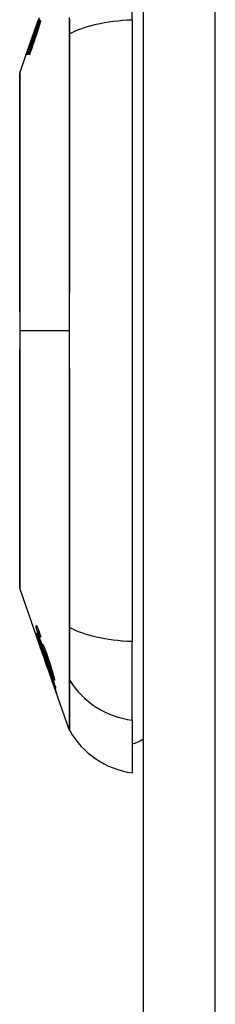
# Model space of a CAD drawing. Header units: inches. Extents: x 17 to 570, y 51 to 268.
# Tile 271 of 376: x 333.381 to 333.651, y 162.395 to 163.753. Entities that reach past the tile are written whole.
import ezdxf

# ---------------------------------------------------------------- set-up
doc = ezdxf.new("R2010")
doc.units = ezdxf.units.IN
doc.header["$MEASUREMENT"] = 0
doc.layers.add('Visible Edges(ANSI)', color=7, linetype='Continuous', lineweight=25)
doc.layers.add('Visible Tangent Edges(ANSI)', color=7, linetype='Continuous', lineweight=25)

msp = doc.modelspace()

# ---------------------------------------------------------------- linework, layer by layer
at = {"layer": 'Visible Edges(ANSI)'}
for p, q in [((333.5521, 147.4641), (333.5521, 179.1841)), ((333.5364, 163.7528), (333.5364, 163.8616)), ((333.3926, 163.7119), (333.4071, 163.7532)), ((333.4074, 163.7509), (333.4047, 163.7429)), ((333.4047, 163.7429), (333.4047, 163.7429)), ((333.4047, 163.7429), (333.4051, 163.7429)), ((333.4052, 163.743), (333.406, 163.743)), ((333.4062, 163.7509), (333.4063, 163.7509)), ((333.4066, 163.7481), (333.4083, 163.7532)), ((333.4066, 163.7509), (333.407, 163.7509)), ((333.4066, 163.743), (333.4076, 163.743)), ((333.4071, 163.7509), (333.4074, 163.7509)), ((333.4072, 163.7532), (333.4072, 163.7532)), ((333.4083, 163.7532), (333.4086, 163.7532)), ((333.5364, 163.7528), (333.5364, 162.8954)), ((333.3985, 163.7286), (333.3987, 163.7286)), ((333.4011, 163.7356), (333.4011, 163.7356)), ((333.4011, 163.7356), (333.4013, 163.7356)), ((333.4052, 163.7406), (333.4054, 163.7406)), ((333.3981, 163.7241), (333.3916, 163.7054)), ((333.3962, 163.7216), (333.3961, 163.7216)), ((333.3962, 163.7216), (333.3964, 163.7216)), ((333.3818, 163.6809), (333.3903, 163.7054)), ((333.3903, 163.7054), (333.3926, 163.7119)), ((333.3903, 163.7054), (333.3903, 163.7054)), ((333.391, 163.7054), (333.3906, 163.7054)), ((333.3916, 163.7054), (333.3912, 163.7054)), ((333.3931, 163.7054), (333.3925, 163.7054)), ((333.3951, 163.7054), (333.3943, 163.7054)), ((333.4091, 162.8891), (333.3818, 162.9673)), ((333.4049, 162.9057), (333.4052, 162.9057)), ((333.4065, 162.9095), (333.4078, 162.9095)), ((333.4075, 162.9077), (333.4084, 162.9077)), ((333.4081, 162.8923), (333.4084, 162.8923)), ((333.4091, 162.8891), (333.4127, 162.8789)), ((333.4107, 162.8887), (333.4111, 162.8887)), ((333.5364, 162.7866), (333.5364, 162.8954)), ((333.4149, 162.8748), (333.4118, 162.8836)), ((333.4118, 162.8836), (333.4123, 162.8836)), ((333.4125, 162.8793), (333.4126, 162.8793)), ((333.425, 162.8438), (333.4127, 162.8789)), ((333.4155, 162.8832), (333.4167, 162.8832)), ((333.4167, 162.8762), (333.417, 162.8762)), ((333.4194, 162.8599), (333.4166, 162.868)), ((333.4166, 162.8679), (333.4168, 162.8679)), ((333.419, 162.8612), (333.4193, 162.8612)), ((333.4267, 162.8492), (333.4276, 162.8492)), ((333.425, 162.8438), (333.4279, 162.8356)), ((333.4251, 162.8434), (333.4251, 162.8434)), ((333.4495, 162.7738), (333.4279, 162.8356)), ((333.4296, 162.8309), (333.4298, 162.8309)), ((333.5364, 162.7866), (333.5364, 162.7139))]:
    msp.add_line(p, q, dxfattribs=at)
at = {"layer": 'Visible Edges(ANSI)', "flags": 128}
for points in [[(333.3912, 163.7054), (333.3918, 163.7073), (333.3925, 163.7092), (333.3932, 163.7111), (333.3938, 163.7129), (333.3945, 163.7148), (333.3952, 163.7167), (333.3958, 163.7186), (333.3965, 163.7205), (333.3971, 163.7224), (333.3978, 163.7243), (333.3985, 163.7262), (333.3991, 163.7281), (333.3998, 163.73), (333.4005, 163.7319), (333.4011, 163.7338), (333.4018, 163.7357), (333.4025, 163.7376), (333.4031, 163.7395), (333.4038, 163.7414), (333.4045, 163.7433), (333.4051, 163.7452), (333.4058, 163.7471), (333.4064, 163.749), (333.4071, 163.7509)], [(333.3985, 163.7286), (333.3988, 163.7296), (333.3992, 163.7305), (333.3995, 163.7314), (333.3998, 163.7323), (333.4001, 163.7333), (333.4004, 163.7342), (333.4008, 163.7351), (333.4011, 163.7361), (333.4014, 163.737), (333.4017, 163.7379), (333.4021, 163.7388), (333.4024, 163.7398), (333.4027, 163.7407), (333.403, 163.7416), (333.4033, 163.7426), (333.4037, 163.7435), (333.404, 163.7444), (333.4043, 163.7453), (333.4046, 163.7463), (333.405, 163.7472), (333.4053, 163.7481), (333.4056, 163.749), (333.4059, 163.75), (333.4062, 163.7509)], [(333.407, 163.7509), (333.4066, 163.75), (333.4063, 163.7491), (333.406, 163.7482), (333.4056, 163.7473), (333.4053, 163.7463), (333.4049, 163.7454), (333.4046, 163.7445), (333.4043, 163.7436), (333.4039, 163.7427), (333.4036, 163.7418), (333.4032, 163.7408), (333.4029, 163.7399), (333.4026, 163.739), (333.4022, 163.7381), (333.4019, 163.7371), (333.4015, 163.7362), (333.4012, 163.7353), (333.4008, 163.7343), (333.4005, 163.7334), (333.4002, 163.7325), (333.3998, 163.7316), (333.3995, 163.7306), (333.3991, 163.7297), (333.3988, 163.7288)], [(333.4063, 163.7509), (333.4061, 163.7502), (333.4059, 163.7496), (333.4057, 163.749), (333.4054, 163.7483), (333.4052, 163.7477), (333.405, 163.7471), (333.4048, 163.7464), (333.4046, 163.7458), (333.4043, 163.7451), (333.4041, 163.7445), (333.4039, 163.7439), (333.4037, 163.7432), (333.4035, 163.7426), (333.4032, 163.7419), (333.403, 163.7413), (333.4028, 163.7407), (333.4026, 163.74), (333.4024, 163.7394), (333.4021, 163.7388), (333.4019, 163.7381), (333.4017, 163.7375), (333.4015, 163.7368), (333.4013, 163.7362), (333.4011, 163.7356)], [(333.4011, 163.7356), (333.4013, 163.7362), (333.4015, 163.7368), (333.4018, 163.7375), (333.402, 163.7381), (333.4022, 163.7388), (333.4025, 163.7394), (333.4027, 163.74), (333.4029, 163.7407), (333.4032, 163.7413), (333.4034, 163.742), (333.4036, 163.7426), (333.4039, 163.7432), (333.4041, 163.7439), (333.4043, 163.7445), (333.4045, 163.7452), (333.4048, 163.7458), (333.405, 163.7464), (333.4052, 163.7471), (333.4055, 163.7477), (333.4057, 163.7483), (333.4059, 163.749), (333.4062, 163.7496), (333.4064, 163.7502), (333.4066, 163.7509)], [(333.4081, 163.7556), (333.4069, 163.7522), (333.4057, 163.7487), (333.4045, 163.7453), (333.4033, 163.7419), (333.4021, 163.7385)], [(333.4021, 163.7385), (333.4023, 163.7391), (333.4025, 163.7398), (333.4027, 163.7404), (333.403, 163.741), (333.4032, 163.7416), (333.4034, 163.7422), (333.4036, 163.7428), (333.4038, 163.7434), (333.404, 163.7441), (333.4042, 163.7447), (333.4044, 163.7453), (333.4046, 163.7459), (333.4049, 163.7465), (333.4051, 163.7471), (333.4053, 163.7477), (333.4055, 163.7483), (333.4057, 163.749), (333.4059, 163.7496), (333.4061, 163.7502), (333.4063, 163.7508), (333.4065, 163.7514), (333.4067, 163.752), (333.407, 163.7526), (333.4072, 163.7532)], [(333.4051, 163.743), (333.4051, 163.7429), (333.405, 163.7429), (333.405, 163.7428), (333.405, 163.7427), (333.4049, 163.7426), (333.4048, 163.7425), (333.4048, 163.7423), (333.4047, 163.7422), (333.4046, 163.742), (333.4046, 163.7418), (333.4045, 163.7416), (333.4044, 163.7414), (333.4043, 163.7412), (333.4042, 163.741), (333.4041, 163.7407), (333.404, 163.7405), (333.4039, 163.7402), (333.4038, 163.74), (333.4037, 163.7397), (333.4036, 163.7394), (333.4035, 163.7391), (333.4034, 163.7388), (333.4033, 163.7385), (333.4032, 163.7382)], [(333.4043, 163.7446), (333.4054, 163.7478), (333.4065, 163.7509), (333.4076, 163.7541)], [(333.4074, 163.7532), (333.4073, 163.7529), (333.4072, 163.7525), (333.407, 163.7522), (333.4069, 163.7518), (333.4068, 163.7515), (333.4066, 163.7511), (333.4065, 163.7507), (333.4064, 163.7504), (333.4062, 163.75), (333.4061, 163.7497), (333.406, 163.7493), (333.4059, 163.7489), (333.4057, 163.7486), (333.4056, 163.7482), (333.4055, 163.7479), (333.4053, 163.7475), (333.4052, 163.7471), (333.4051, 163.7468), (333.4049, 163.7464), (333.4048, 163.7461), (333.4047, 163.7457), (333.4046, 163.7453), (333.4044, 163.745), (333.4043, 163.7446)], [(333.4043, 163.74), (333.4044, 163.7402), (333.4045, 163.7405), (333.4046, 163.7407), (333.4046, 163.7409), (333.4047, 163.7411), (333.4047, 163.7413), (333.4048, 163.7415), (333.4049, 163.7417), (333.4049, 163.7419), (333.4049, 163.742), (333.405, 163.7422), (333.405, 163.7423), (333.4051, 163.7424), (333.4051, 163.7426), (333.4051, 163.7427), (333.4051, 163.7427), (333.4051, 163.7428), (333.4052, 163.7429), (333.4052, 163.7429), (333.4052, 163.743), (333.4052, 163.743), (333.4052, 163.743), (333.4051, 163.743), (333.4051, 163.743)], [(333.4065, 163.743), (333.4065, 163.7429), (333.4064, 163.7429), (333.4064, 163.7428), (333.4063, 163.7427), (333.4063, 163.7426), (333.4062, 163.7425), (333.4062, 163.7423), (333.4061, 163.7422), (333.406, 163.742), (333.4059, 163.7418), (333.4058, 163.7416), (333.4058, 163.7414), (333.4057, 163.7412), (333.4056, 163.741), (333.4055, 163.7407), (333.4054, 163.7405), (333.4053, 163.7402), (333.4052, 163.74), (333.4051, 163.7397), (333.405, 163.7394), (333.4048, 163.7391), (333.4047, 163.7388), (333.4046, 163.7385), (333.4045, 163.7382)], [(333.4047, 163.7429), (333.405, 163.7436), (333.4052, 163.7442), (333.4055, 163.7449), (333.4057, 163.7455), (333.4059, 163.7461), (333.4062, 163.7467), (333.4064, 163.7472), (333.4066, 163.7478), (333.4068, 163.7483), (333.407, 163.7488), (333.4072, 163.7492), (333.4073, 163.7496), (333.4075, 163.75), (333.4077, 163.7504), (333.4078, 163.7507), (333.4079, 163.751), (333.4081, 163.7513), (333.4082, 163.7515), (333.4083, 163.7517), (333.4084, 163.7518), (333.4084, 163.752), (333.4085, 163.752), (333.4086, 163.7521), (333.4086, 163.7521)], [(333.4086, 163.7461), (333.4084, 163.7456), (333.4083, 163.7451), (333.4081, 163.7446), (333.4079, 163.7441), (333.4078, 163.7436), (333.4076, 163.7431), (333.4075, 163.7426), (333.4073, 163.7421), (333.4072, 163.7416), (333.407, 163.7411), (333.4068, 163.7406), (333.4067, 163.7401), (333.4065, 163.7396), (333.4063, 163.739), (333.4062, 163.7385), (333.406, 163.738), (333.4058, 163.7375), (333.4057, 163.737), (333.4055, 163.7365), (333.4053, 163.736), (333.4052, 163.7355), (333.405, 163.735), (333.4048, 163.7344), (333.4047, 163.7339)], [(333.4052, 163.7406), (333.4055, 163.7415), (333.4058, 163.7423), (333.4061, 163.7431), (333.4064, 163.7438), (333.4066, 163.7446), (333.4069, 163.7453), (333.4072, 163.746), (333.4074, 163.7466), (333.4077, 163.7473), (333.4079, 163.7479), (333.4081, 163.7484), (333.4084, 163.749), (333.4086, 163.7494), (333.4088, 163.7499), (333.4089, 163.7503), (333.4091, 163.7507), (333.4093, 163.751), (333.4094, 163.7513), (333.4096, 163.7516), (333.4097, 163.7518), (333.4098, 163.7519), (333.4099, 163.752), (333.41, 163.7521), (333.41, 163.7521)], [(333.407, 163.7461), (333.4069, 163.7459), (333.4068, 163.7457), (333.4068, 163.7454), (333.4067, 163.7452), (333.4066, 163.745), (333.4065, 163.7448), (333.4065, 163.7445), (333.4064, 163.7443), (333.4063, 163.7441), (333.4062, 163.7439), (333.4062, 163.7436), (333.4061, 163.7434), (333.406, 163.7432), (333.4059, 163.7429), (333.4059, 163.7427), (333.4058, 163.7425), (333.4057, 163.7422), (333.4056, 163.742), (333.4056, 163.7418), (333.4055, 163.7416), (333.4054, 163.7413), (333.4053, 163.7411), (333.4053, 163.7409), (333.4052, 163.7406)], [(333.4058, 163.74), (333.4059, 163.7402), (333.406, 163.7405), (333.4061, 163.7407), (333.4061, 163.7409), (333.4062, 163.7411), (333.4062, 163.7413), (333.4063, 163.7415), (333.4063, 163.7417), (333.4064, 163.7419), (333.4064, 163.742), (333.4065, 163.7422), (333.4065, 163.7423), (333.4065, 163.7424), (333.4065, 163.7426), (333.4066, 163.7427), (333.4066, 163.7427), (333.4066, 163.7428), (333.4066, 163.7429), (333.4066, 163.7429), (333.4066, 163.743), (333.4066, 163.743), (333.4066, 163.743), (333.4065, 163.743), (333.4065, 163.743)], [(333.4087, 163.7533), (333.4085, 163.7531), (333.4084, 163.7528), (333.4083, 163.7525), (333.4082, 163.7522), (333.408, 163.7519), (333.4079, 163.7515), (333.4078, 163.7512), (333.4076, 163.7508), (333.4074, 163.7504), (333.4073, 163.75), (333.4071, 163.7495), (333.4069, 163.7491), (333.4068, 163.7486), (333.4066, 163.7481)], [(333.4086, 163.7521), (333.4086, 163.7521), (333.4086, 163.752), (333.4086, 163.752), (333.4086, 163.7519), (333.4086, 163.7518), (333.4086, 163.7516), (333.4085, 163.7515), (333.4085, 163.7513), (333.4084, 163.7511), (333.4084, 163.7509), (333.4083, 163.7506), (333.4083, 163.7504), (333.4082, 163.7501), (333.4081, 163.7498), (333.408, 163.7495), (333.4079, 163.7492), (333.4078, 163.7488), (333.4077, 163.7485), (333.4076, 163.7481), (333.4075, 163.7477), (333.4074, 163.7473), (333.4072, 163.7469), (333.4071, 163.7465), (333.407, 163.7461)], [(333.41, 163.7521), (333.41, 163.7521), (333.41, 163.752), (333.4101, 163.752), (333.4101, 163.7519), (333.41, 163.7518), (333.41, 163.7517), (333.41, 163.7515), (333.41, 163.7513), (333.4099, 163.7511), (333.4099, 163.7509), (333.4098, 163.7507), (333.4098, 163.7504), (333.4097, 163.7501), (333.4096, 163.7498), (333.4095, 163.7495), (333.4094, 163.7492), (333.4093, 163.7488), (333.4092, 163.7485), (333.4091, 163.7481), (333.409, 163.7477), (333.4089, 163.7473), (333.4088, 163.7469), (333.4087, 163.7465), (333.4086, 163.7461)], [(333.3903, 163.7054), (333.3907, 163.7063), (333.391, 163.7073), (333.3913, 163.7083), (333.3917, 163.7093), (333.392, 163.7102), (333.3924, 163.7112), (333.3927, 163.7122), (333.393, 163.7132), (333.3934, 163.7141), (333.3937, 163.7151), (333.3941, 163.7161), (333.3944, 163.717), (333.3947, 163.718), (333.3951, 163.719), (333.3954, 163.72), (333.3958, 163.7209), (333.3961, 163.7219), (333.3965, 163.7229), (333.3968, 163.7238), (333.3972, 163.7248), (333.3975, 163.7257), (333.3978, 163.7267), (333.3982, 163.7277), (333.3985, 163.7286)], [(333.3988, 163.7288), (333.3985, 163.7278), (333.3981, 163.7268), (333.3978, 163.7259), (333.3975, 163.7249), (333.3972, 163.7239), (333.3968, 163.723), (333.3965, 163.722), (333.3962, 163.721), (333.3959, 163.72), (333.3955, 163.7191), (333.3952, 163.7181), (333.3949, 163.7171), (333.3945, 163.7161), (333.3942, 163.7151), (333.3939, 163.7142), (333.3936, 163.7132), (333.3932, 163.7122), (333.3929, 163.7112), (333.3926, 163.7103), (333.3923, 163.7093), (333.3919, 163.7083), (333.3916, 163.7073), (333.3913, 163.7064), (333.391, 163.7054)], [(333.3925, 163.7054), (333.3929, 163.7066), (333.3933, 163.7078), (333.3937, 163.709), (333.3941, 163.7102), (333.3945, 163.7114), (333.395, 163.7126), (333.3954, 163.7138), (333.3958, 163.715), (333.3962, 163.7162), (333.3966, 163.7174), (333.397, 163.7186), (333.3974, 163.7198), (333.3978, 163.721), (333.3983, 163.7222), (333.3987, 163.7234), (333.3991, 163.7246), (333.3995, 163.7257), (333.3999, 163.7269), (333.4003, 163.7281), (333.4007, 163.7293), (333.4012, 163.7305), (333.4016, 163.7317), (333.402, 163.7329), (333.4024, 163.7341)], [(333.3943, 163.7054), (333.3947, 163.7066), (333.3951, 163.7078), (333.3955, 163.709), (333.3959, 163.7102), (333.3963, 163.7114), (333.3967, 163.7126), (333.3971, 163.7138), (333.3975, 163.715), (333.3979, 163.7162), (333.3983, 163.7174), (333.3987, 163.7186), (333.3991, 163.7198), (333.3995, 163.721), (333.3999, 163.7222), (333.4003, 163.7234), (333.4007, 163.7246), (333.4011, 163.7258), (333.4015, 163.7269), (333.4019, 163.7281), (333.4023, 163.7293), (333.4028, 163.7305), (333.4032, 163.7317), (333.4036, 163.7329), (333.404, 163.7341)], [(333.4047, 163.7339), (333.4043, 163.7328), (333.4039, 163.7316), (333.4035, 163.7304), (333.4031, 163.7292), (333.4027, 163.728), (333.4023, 163.7268), (333.4019, 163.7256), (333.4015, 163.7244), (333.4011, 163.7232), (333.4007, 163.722), (333.4003, 163.7209), (333.3999, 163.7197), (333.3995, 163.7185), (333.3991, 163.7173), (333.3987, 163.7161), (333.3983, 163.7149), (333.3979, 163.7137), (333.3975, 163.7125), (333.3971, 163.7113), (333.3967, 163.7101), (333.3963, 163.7089), (333.3959, 163.7078), (333.3955, 163.7066), (333.3951, 163.7054)], [(333.4032, 163.7382), (333.403, 163.7376), (333.4028, 163.7371), (333.4026, 163.7365), (333.4024, 163.736), (333.4022, 163.7354), (333.402, 163.7349), (333.4017, 163.7343), (333.4015, 163.7337), (333.4013, 163.7331), (333.4011, 163.7326), (333.4009, 163.732), (333.4007, 163.7314), (333.4005, 163.7308), (333.4003, 163.7302), (333.4001, 163.7296), (333.3999, 163.729), (333.3997, 163.7284), (333.3994, 163.7278), (333.3992, 163.7272), (333.399, 163.7266), (333.3988, 163.726), (333.3986, 163.7254), (333.3984, 163.7247), (333.3981, 163.7241)], [(333.4045, 163.7382), (333.4043, 163.7376), (333.4041, 163.7371), (333.4039, 163.7365), (333.4037, 163.736), (333.4035, 163.7354), (333.4033, 163.7348), (333.4031, 163.7343), (333.4029, 163.7337), (333.4027, 163.7331), (333.4025, 163.7326), (333.4023, 163.732), (333.4021, 163.7314), (333.4019, 163.7308), (333.4016, 163.7302), (333.4014, 163.7296), (333.4012, 163.729), (333.401, 163.7284), (333.4008, 163.7278), (333.4006, 163.7272), (333.4004, 163.7266), (333.4002, 163.726), (333.4, 163.7254), (333.3998, 163.7247), (333.3995, 163.7241)], [(333.4024, 163.7341), (333.4025, 163.7344), (333.4026, 163.7346), (333.4026, 163.7349), (333.4027, 163.7351), (333.4028, 163.7354), (333.4029, 163.7356), (333.403, 163.7359), (333.4031, 163.7361), (333.4032, 163.7364), (333.4032, 163.7366), (333.4033, 163.7369), (333.4034, 163.7371), (333.4035, 163.7374), (333.4036, 163.7376), (333.4036, 163.7378), (333.4037, 163.7381), (333.4038, 163.7383), (333.4039, 163.7386), (333.404, 163.7388), (333.404, 163.7391), (333.4041, 163.7393), (333.4042, 163.7395), (333.4043, 163.7398), (333.4043, 163.74)], [(333.404, 163.7341), (333.404, 163.7344), (333.4041, 163.7346), (333.4042, 163.7349), (333.4043, 163.7351), (333.4044, 163.7354), (333.4045, 163.7356), (333.4045, 163.7359), (333.4046, 163.7361), (333.4047, 163.7364), (333.4048, 163.7366), (333.4049, 163.7369), (333.4049, 163.7371), (333.405, 163.7374), (333.4051, 163.7376), (333.4052, 163.7378), (333.4053, 163.7381), (333.4053, 163.7383), (333.4054, 163.7386), (333.4055, 163.7388), (333.4056, 163.7391), (333.4056, 163.7393), (333.4057, 163.7395), (333.4058, 163.7398), (333.4058, 163.74)], [(333.3961, 163.7216), (333.3959, 163.721), (333.3956, 163.7203), (333.3954, 163.7196), (333.3952, 163.7189), (333.3949, 163.7183), (333.3947, 163.7176), (333.3944, 163.7169), (333.3942, 163.7162), (333.394, 163.7156), (333.3937, 163.7149), (333.3935, 163.7142), (333.3932, 163.7135), (333.393, 163.7128), (333.3927, 163.7122), (333.3925, 163.7115), (333.3923, 163.7108), (333.392, 163.7101), (333.3918, 163.7094), (333.3915, 163.7088), (333.3913, 163.7081), (333.3911, 163.7074), (333.3908, 163.7067), (333.3906, 163.7061), (333.3903, 163.7054)], [(333.3906, 163.7054), (333.3908, 163.7061), (333.3911, 163.7067), (333.3913, 163.7074), (333.3915, 163.7081), (333.3918, 163.7088), (333.392, 163.7094), (333.3922, 163.7101), (333.3925, 163.7108), (333.3927, 163.7115), (333.3929, 163.7122), (333.3931, 163.7128), (333.3934, 163.7135), (333.3936, 163.7142), (333.3938, 163.7149), (333.3941, 163.7155), (333.3943, 163.7162), (333.3945, 163.7169), (333.3948, 163.7176), (333.395, 163.7182), (333.3952, 163.7189), (333.3955, 163.7196), (333.3957, 163.7203), (333.3959, 163.721), (333.3962, 163.7216)], [(333.3995, 163.7241), (333.3993, 163.7233), (333.399, 163.7226), (333.3987, 163.7218), (333.3985, 163.721), (333.3982, 163.7202), (333.3979, 163.7194), (333.3977, 163.7187), (333.3974, 163.7179), (333.3971, 163.7171), (333.3969, 163.7163), (333.3966, 163.7155), (333.3963, 163.7148), (333.3961, 163.714), (333.3958, 163.7132), (333.3955, 163.7124), (333.3953, 163.7116), (333.395, 163.7108), (333.3947, 163.7101), (333.3945, 163.7093), (333.3942, 163.7085), (333.3939, 163.7077), (333.3937, 163.7069), (333.3934, 163.7062), (333.3931, 163.7054)], [(333.3815, 163.6793), (333.3815, 163.6789), (333.3815, 163.6776), (333.3815, 163.6755), (333.3815, 163.6725), (333.3815, 163.6687), (333.3814, 163.6641), (333.3814, 163.6586), (333.3814, 163.6523), (333.3814, 163.6452), (333.3814, 163.6373), (333.3814, 163.6287), (333.3813, 163.6194), (333.3813, 163.6094), (333.3813, 163.5988), (333.3813, 163.5874), (333.3813, 163.5754), (333.3813, 163.5628), (333.3813, 163.5497), (333.3813, 163.536), (333.3813, 163.5218), (333.3814, 163.507), (333.3814, 163.4919), (333.3814, 163.4763), (333.3814, 163.4603), (333.3814, 163.4441), (333.3814, 163.4276), (333.3815, 163.4108), (333.3815, 163.3938), (333.3815, 163.3766), (333.3815, 163.3593), (333.3815, 163.3419), (333.3815, 163.3246), (333.3815, 163.3072), (333.3815, 163.2898), (333.3815, 163.2724), (333.3815, 163.2552), (333.3815, 163.2381), (333.3814, 163.2212), (333.3814, 163.2046), (333.3814, 163.1884), (333.3814, 163.1725), (333.3814, 163.1569), (333.3814, 163.1416), (333.3813, 163.1268), (333.3813, 163.1125), (333.3813, 163.0987), (333.3813, 163.0855), (333.3813, 163.0729), (333.3813, 163.0609), (333.3813, 163.0495), (333.3813, 163.0388), (333.3813, 163.0288), (333.3814, 163.0195), (333.3814, 163.0109), (333.3814, 163.003), (333.3814, 162.996), (333.3814, 162.9897), (333.3814, 162.9842), (333.3815, 162.9796), (333.3815, 162.9758), (333.3815, 162.9728), (333.3815, 162.9706), (333.3815, 162.9694), (333.3815, 162.9689)], [(333.404, 162.9163), (333.4039, 162.9167), (333.4039, 162.917), (333.404, 162.9172), (333.404, 162.9173), (333.4041, 162.9174), (333.4042, 162.9174), (333.4043, 162.9173), (333.4045, 162.9171), (333.4047, 162.9168), (333.4049, 162.9164), (333.4051, 162.916), (333.4054, 162.9154), (333.4056, 162.9148), (333.4059, 162.9142), (333.4062, 162.9134), (333.4066, 162.9126), (333.4069, 162.9117), (333.4073, 162.9107), (333.4077, 162.9098), (333.408, 162.9087), (333.4084, 162.9076), (333.4088, 162.9065), (333.4092, 162.9054), (333.4096, 162.9042)], [(333.4074, 162.9029), (333.4071, 162.9037), (333.4069, 162.9045), (333.4067, 162.9053), (333.4064, 162.906), (333.4062, 162.9068), (333.406, 162.9075), (333.4058, 162.9082), (333.4056, 162.9089), (333.4054, 162.9096), (333.4052, 162.9102), (333.4051, 162.9108), (333.4049, 162.9114), (333.4048, 162.912), (333.4047, 162.9125), (333.4045, 162.913), (333.4044, 162.9135), (333.4043, 162.9139), (333.4043, 162.9144), (333.4042, 162.9148), (333.4041, 162.9151), (333.4041, 162.9155), (333.404, 162.9158), (333.404, 162.9161), (333.404, 162.9163)], [(333.4049, 162.9057), (333.4049, 162.9057), (333.4049, 162.9057), (333.4049, 162.9058), (333.4049, 162.9058), (333.4049, 162.9059), (333.4049, 162.9059), (333.4049, 162.9059), (333.4049, 162.906), (333.4049, 162.906), (333.4049, 162.9061), (333.4049, 162.9061), (333.4049, 162.9061), (333.4049, 162.9062), (333.4049, 162.9062), (333.4049, 162.9063), (333.4049, 162.9063), (333.4049, 162.9063), (333.4049, 162.9064), (333.4049, 162.9064), (333.4049, 162.9065), (333.4049, 162.9065), (333.4049, 162.9065), (333.4049, 162.9066), (333.4049, 162.9066)], [(333.4049, 162.9066), (333.4059, 162.9035), (333.407, 162.9005), (333.4081, 162.8974), (333.4091, 162.8943), (333.4102, 162.8912), (333.4113, 162.8881), (333.4123, 162.885), (333.4134, 162.8819), (333.4145, 162.8787), (333.4156, 162.8756), (333.4167, 162.8725), (333.4177, 162.8694), (333.4188, 162.8663), (333.4199, 162.8632), (333.421, 162.8601), (333.422, 162.857), (333.4231, 162.8539), (333.4242, 162.8508), (333.4253, 162.8477), (333.4263, 162.8446), (333.4274, 162.8415), (333.4285, 162.8384), (333.4295, 162.8354), (333.4306, 162.8323)], [(333.4118, 162.8836), (333.4115, 162.8846), (333.4112, 162.8856), (333.4109, 162.8867), (333.4106, 162.8877), (333.4103, 162.8887), (333.41, 162.8897), (333.4097, 162.8907), (333.4094, 162.8917), (333.4091, 162.8926), (333.4088, 162.8936), (333.4085, 162.8945), (333.4082, 162.8954), (333.4079, 162.8962), (333.4077, 162.8971), (333.4074, 162.8979), (333.4072, 162.8987), (333.4069, 162.8995), (333.4066, 162.9004), (333.4064, 162.9012), (333.4061, 162.9021), (333.4058, 162.903), (333.4055, 162.9039), (333.4052, 162.9048), (333.4049, 162.9057)], [(333.4125, 162.8793), (333.412, 162.881), (333.4114, 162.8827), (333.4108, 162.8844), (333.4102, 162.886), (333.4097, 162.8876), (333.4091, 162.8891), (333.4086, 162.8906), (333.4082, 162.8918), (333.4078, 162.8929), (333.4075, 162.8939), (333.4072, 162.8947), (333.4069, 162.8954), (333.4067, 162.896), (333.4065, 162.8967), (333.4063, 162.8972), (333.4061, 162.8977), (333.406, 162.8982), (333.4058, 162.8986), (333.4057, 162.8989), (333.4057, 162.8992), (333.4056, 162.8994), (333.4055, 162.8996), (333.4055, 162.8997), (333.4055, 162.8998)], [(333.4055, 162.8998), (333.4055, 162.8998), (333.4055, 162.8998), (333.4056, 162.8996), (333.4057, 162.8993), (333.4059, 162.8989), (333.4061, 162.8984), (333.4063, 162.8978), (333.4066, 162.8971), (333.4069, 162.8964), (333.4072, 162.8955), (333.4076, 162.8945), (333.408, 162.8935), (333.4084, 162.8924), (333.4087, 162.8913), (333.4091, 162.8903), (333.4095, 162.8893), (333.4098, 162.8883), (333.4102, 162.8874), (333.4105, 162.8864), (333.4109, 162.8854), (333.4112, 162.8845), (333.4116, 162.8835), (333.4119, 162.8824), (333.4123, 162.8814)], [(333.4075, 162.9077), (333.4074, 162.9079), (333.4074, 162.9081), (333.4073, 162.9083), (333.4072, 162.9085), (333.4071, 162.9086), (333.407, 162.9088), (333.407, 162.9089), (333.4069, 162.909), (333.4068, 162.9091), (333.4068, 162.9092), (333.4067, 162.9093), (333.4067, 162.9094), (333.4066, 162.9094), (333.4066, 162.9094), (333.4065, 162.9095), (333.4065, 162.9095), (333.4065, 162.9094), (333.4065, 162.9094), (333.4065, 162.9094), (333.4064, 162.9093), (333.4064, 162.9092), (333.4064, 162.9091), (333.4064, 162.909), (333.4065, 162.9089)], [(333.4065, 162.9089), (333.4065, 162.9088), (333.4065, 162.9087), (333.4065, 162.9086), (333.4065, 162.9085), (333.4065, 162.9083), (333.4066, 162.9082), (333.4066, 162.9081), (333.4066, 162.9079), (333.4066, 162.9077), (333.4067, 162.9076), (333.4067, 162.9074), (333.4068, 162.9072), (333.4068, 162.907), (333.4069, 162.9068), (333.4069, 162.9066), (333.407, 162.9064), (333.407, 162.9062), (333.4071, 162.9059), (333.4071, 162.9057), (333.4072, 162.9055), (333.4073, 162.9052), (333.4073, 162.905), (333.4074, 162.9047), (333.4075, 162.9044)], [(333.4183, 162.8703), (333.4178, 162.8717), (333.4173, 162.8731), (333.4168, 162.8745), (333.4163, 162.876), (333.4158, 162.8774), (333.4153, 162.8788), (333.4148, 162.8802), (333.4143, 162.8817), (333.4139, 162.8831), (333.4134, 162.8845), (333.4129, 162.8859), (333.4124, 162.8873), (333.412, 162.8886), (333.4115, 162.89), (333.4111, 162.8914), (333.4106, 162.8927), (333.4102, 162.894), (333.4098, 162.8953), (333.4094, 162.8966), (333.4089, 162.8979), (333.4085, 162.8992), (333.4081, 162.9004), (333.4077, 162.9017), (333.4074, 162.9029)], [(333.4101, 162.901), (333.4099, 162.9013), (333.4098, 162.9016), (333.4097, 162.9019), (333.4096, 162.9023), (333.4095, 162.9026), (333.4094, 162.9029), (333.4093, 162.9032), (333.4092, 162.9035), (333.409, 162.9038), (333.4089, 162.9041), (333.4088, 162.9044), (333.4087, 162.9047), (333.4086, 162.905), (333.4085, 162.9053), (333.4084, 162.9055), (333.4083, 162.9058), (333.4082, 162.9061), (333.4081, 162.9063), (333.408, 162.9066), (333.4079, 162.9068), (333.4078, 162.907), (333.4077, 162.9073), (333.4076, 162.9075), (333.4075, 162.9077)], [(333.4075, 162.9044), (333.408, 162.9025), (333.4087, 162.9004), (333.4093, 162.8983), (333.41, 162.8961), (333.4107, 162.894), (333.4113, 162.8922), (333.4118, 162.8907), (333.4121, 162.8897), (333.4124, 162.8888), (333.4127, 162.888), (333.4129, 162.8872), (333.4132, 162.8863), (333.4135, 162.8854), (333.4138, 162.8846), (333.4141, 162.8837), (333.4144, 162.8829), (333.4147, 162.882), (333.415, 162.8812), (333.4153, 162.8803), (333.4156, 162.8795), (333.4158, 162.8786), (333.4161, 162.8778), (333.4164, 162.877), (333.4167, 162.8762)], [(333.4096, 162.9042), (333.4097, 162.9041), (333.4097, 162.904), (333.4097, 162.9038), (333.4097, 162.9037), (333.4097, 162.9036), (333.4097, 162.9034), (333.4098, 162.9033), (333.4098, 162.9032), (333.4098, 162.903), (333.4098, 162.9029), (333.4098, 162.9028), (333.4098, 162.9026), (333.4099, 162.9025), (333.4099, 162.9024), (333.4099, 162.9022), (333.4099, 162.9021), (333.4099, 162.902), (333.4099, 162.9018), (333.41, 162.9017), (333.41, 162.9015), (333.41, 162.9014), (333.41, 162.9013), (333.41, 162.9011), (333.4101, 162.901)], [(333.4122, 162.8811), (333.4119, 162.8819), (333.4116, 162.8827), (333.4114, 162.8834), (333.4111, 162.8842), (333.4109, 162.8849), (333.4106, 162.8856), (333.4104, 162.8863), (333.4101, 162.887), (333.4099, 162.8876), (333.4097, 162.8882), (333.4095, 162.8888), (333.4093, 162.8894), (333.4091, 162.8899), (333.4089, 162.8903), (333.4087, 162.8908), (333.4086, 162.8911), (333.4085, 162.8914), (333.4084, 162.8917), (333.4083, 162.8919), (333.4082, 162.8921), (333.4082, 162.8922), (333.4081, 162.8923), (333.4081, 162.8923), (333.4081, 162.8923)], [(333.4081, 162.8923), (333.4081, 162.8922), (333.4082, 162.8919), (333.4083, 162.8916), (333.4085, 162.8911), (333.4087, 162.8906), (333.4089, 162.8899), (333.4091, 162.8893), (333.4093, 162.8887), (333.4095, 162.8881), (333.4097, 162.8876), (333.4099, 162.887), (333.4101, 162.8864), (333.4103, 162.8857), (333.4106, 162.8851), (333.4108, 162.8844), (333.411, 162.8838), (333.4113, 162.8831), (333.4115, 162.8824), (333.4117, 162.8817), (333.412, 162.881), (333.4122, 162.8803), (333.4125, 162.8795), (333.4127, 162.8788), (333.413, 162.8781)], [(333.4107, 162.8887), (333.4108, 162.8882), (333.411, 162.8877), (333.4112, 162.8872), (333.4113, 162.8866), (333.4115, 162.8861), (333.4116, 162.8856), (333.4118, 162.8852), (333.4119, 162.8847), (333.4121, 162.8842), (333.4122, 162.8837), (333.4124, 162.8832), (333.4125, 162.8828), (333.4126, 162.8823), (333.4128, 162.8819), (333.4129, 162.8814), (333.4131, 162.8808), (333.4133, 162.8802), (333.4135, 162.8794), (333.4138, 162.8787), (333.414, 162.8779), (333.4142, 162.8771), (333.4145, 162.8763), (333.4147, 162.8755), (333.4149, 162.8748)], [(333.4308, 162.8308), (333.43, 162.8332), (333.4291, 162.8356), (333.4283, 162.838), (333.4275, 162.8404), (333.4266, 162.8428), (333.4258, 162.8453), (333.4249, 162.8477), (333.4241, 162.8501), (333.4233, 162.8525), (333.4224, 162.8549), (333.4216, 162.8573), (333.4207, 162.8598), (333.4199, 162.8622), (333.4191, 162.8646), (333.4182, 162.867), (333.4174, 162.8694), (333.4165, 162.8718), (333.4157, 162.8743), (333.4149, 162.8767), (333.414, 162.8791), (333.4132, 162.8815), (333.4123, 162.8839), (333.4115, 162.8863), (333.4107, 162.8887)], [(333.4127, 162.8909), (333.4127, 162.8915), (333.4128, 162.8917), (333.413, 162.8916), (333.4133, 162.8912), (333.4137, 162.8905), (333.4141, 162.8896), (333.4145, 162.8888), (333.4148, 162.8881), (333.415, 162.8875), (333.4153, 162.8868), (333.4156, 162.8861), (333.4159, 162.8853), (333.4162, 162.8845), (333.4165, 162.8836), (333.4169, 162.8827), (333.4172, 162.8818), (333.4175, 162.8808), (333.4179, 162.8799), (333.4182, 162.8789), (333.4186, 162.8779), (333.419, 162.8768), (333.4193, 162.8758), (333.4197, 162.8747), (333.4201, 162.8736)], [(333.4167, 162.8762), (333.4165, 162.8769), (333.4162, 162.8777), (333.416, 162.8784), (333.4158, 162.8791), (333.4156, 162.8798), (333.4154, 162.8805), (333.4152, 162.8812), (333.415, 162.8818), (333.4148, 162.8825), (333.4146, 162.8832), (333.4144, 162.8839), (333.4142, 162.8845), (333.414, 162.8852), (333.4138, 162.8858), (333.4136, 162.8865), (333.4135, 162.8871), (333.4133, 162.8878), (333.4132, 162.8883), (333.4131, 162.8889), (333.413, 162.8893), (333.4129, 162.8898), (333.4128, 162.8902), (333.4128, 162.8905), (333.4127, 162.8909)], [(333.4166, 162.8679), (333.4165, 162.8684), (333.4161, 162.8696), (333.4155, 162.8713), (333.4151, 162.8727), (333.4149, 162.8732), (333.4148, 162.8736), (333.4147, 162.8739), (333.4145, 162.8743), (333.4144, 162.8747), (333.4143, 162.8751), (333.4141, 162.8755), (333.414, 162.8759), (333.4139, 162.8763), (333.4137, 162.8767), (333.4136, 162.8772), (333.4134, 162.8776), (333.4133, 162.878), (333.4131, 162.8785), (333.413, 162.8789), (333.4128, 162.8794), (333.4126, 162.8798), (333.4125, 162.8803), (333.4123, 162.8807), (333.4122, 162.8811)], [(333.4123, 162.8814), (333.4125, 162.8807), (333.4127, 162.88), (333.413, 162.8793), (333.4132, 162.8787), (333.4135, 162.878), (333.4137, 162.8773), (333.4139, 162.8766), (333.4141, 162.876), (333.4144, 162.8753), (333.4146, 162.8747), (333.4148, 162.874), (333.415, 162.8733), (333.4153, 162.8726), (333.4155, 162.8719), (333.4158, 162.8712), (333.416, 162.8705), (333.4162, 162.8697), (333.4165, 162.8691), (333.4167, 162.8684), (333.4169, 162.8678), (333.4171, 162.8672), (333.4172, 162.8667), (333.4174, 162.8662), (333.4175, 162.8657)], [(333.413, 162.8781), (333.413, 162.8782), (333.4129, 162.8782), (333.4129, 162.8783), (333.4129, 162.8783), (333.4129, 162.8784), (333.4129, 162.8784), (333.4129, 162.8785), (333.4128, 162.8785), (333.4128, 162.8786), (333.4128, 162.8786), (333.4128, 162.8787), (333.4128, 162.8787), (333.4127, 162.8788), (333.4127, 162.8788), (333.4127, 162.8789), (333.4127, 162.8789), (333.4127, 162.879), (333.4127, 162.879), (333.4126, 162.8791), (333.4126, 162.8791), (333.4126, 162.8792), (333.4126, 162.8792), (333.4126, 162.8793), (333.4125, 162.8793)], [(333.4205, 162.8704), (333.4201, 162.8717), (333.4196, 162.8729), (333.4192, 162.8741), (333.4188, 162.8753), (333.4184, 162.8764), (333.418, 162.8775), (333.4176, 162.8785), (333.4173, 162.8795), (333.4169, 162.8803), (333.4167, 162.881), (333.4164, 162.8815), (333.4162, 162.8819), (333.4161, 162.8822), (333.416, 162.8825), (333.4158, 162.8828), (333.4157, 162.8829), (333.4156, 162.8831), (333.4156, 162.8831), (333.4155, 162.8832), (333.4155, 162.8831), (333.4154, 162.883), (333.4154, 162.8829), (333.4154, 162.8827), (333.4155, 162.8825)], [(333.4155, 162.8825), (333.4155, 162.8821), (333.4156, 162.8815), (333.4158, 162.8808), (333.416, 162.88), (333.4162, 162.879), (333.4165, 162.878), (333.4168, 162.877), (333.4171, 162.8761), (333.4173, 162.8752), (333.4176, 162.8745), (333.4178, 162.8737), (333.4181, 162.8729), (333.4183, 162.872), (333.4186, 162.8712), (333.4189, 162.8704), (333.4191, 162.8695), (333.4194, 162.8687), (333.4197, 162.8678), (333.42, 162.867), (333.4203, 162.8661), (333.4205, 162.8653), (333.4208, 162.8645), (333.4211, 162.8636), (333.4214, 162.8628)], [(333.4201, 162.8736), (333.4206, 162.872), (333.4211, 162.8704), (333.4216, 162.8688), (333.4222, 162.8672), (333.4227, 162.8656), (333.4232, 162.864), (333.4237, 162.8623), (333.4242, 162.8607), (333.4248, 162.859), (333.4253, 162.8572), (333.4259, 162.8552), (333.4265, 162.8531), (333.4271, 162.8513), (333.4275, 162.8497), (333.4278, 162.8485), (333.4281, 162.8475), (333.4283, 162.8467), (333.4285, 162.8459), (333.4287, 162.8452), (333.4288, 162.8445), (333.429, 162.8439), (333.4291, 162.8434), (333.4292, 162.8429), (333.4292, 162.8425)], [(333.4166, 162.868), (333.4166, 162.868), (333.4166, 162.868), (333.4166, 162.868), (333.4166, 162.868), (333.4166, 162.8679), (333.4166, 162.8679), (333.4166, 162.8679), (333.4166, 162.8679), (333.4166, 162.8679), (333.4166, 162.8679), (333.4166, 162.8679), (333.4166, 162.8679), (333.4166, 162.8679), (333.4166, 162.8679), (333.4166, 162.8679), (333.4166, 162.8679), (333.4166, 162.8679), (333.4166, 162.8679), (333.4166, 162.8679), (333.4166, 162.8679), (333.4166, 162.8679), (333.4166, 162.8679), (333.4166, 162.8679), (333.4166, 162.8679)], [(333.4175, 162.8657), (333.4176, 162.8656), (333.4177, 162.8654), (333.4178, 162.8652), (333.4179, 162.8649), (333.418, 162.8647), (333.4181, 162.8644), (333.4182, 162.864), (333.4184, 162.8637), (333.4185, 162.8633), (333.4187, 162.8629), (333.4188, 162.8624), (333.419, 162.8619), (333.4192, 162.8614), (333.4194, 162.8608), (333.4197, 162.8601), (333.42, 162.8592), (333.4204, 162.8582), (333.4208, 162.8569), (333.4213, 162.8555), (333.4219, 162.854), (333.4224, 162.8526), (333.4229, 162.851), (333.4235, 162.8495), (333.424, 162.8479)], [(333.4292, 162.8425), (333.4293, 162.8414), (333.4287, 162.8421), (333.4277, 162.8445), (333.4267, 162.8469), (333.4263, 162.848), (333.4259, 162.8489), (333.4255, 162.8499), (333.4252, 162.851), (333.4248, 162.852), (333.4244, 162.8531), (333.4239, 162.8543), (333.4235, 162.8554), (333.4231, 162.8566), (333.4227, 162.8577), (333.4223, 162.859), (333.4218, 162.8602), (333.4214, 162.8614), (333.4209, 162.8627), (333.4205, 162.8639), (333.42, 162.8652), (333.4196, 162.8665), (333.4192, 162.8678), (333.4187, 162.869), (333.4183, 162.8703)], [(333.419, 162.8612), (333.419, 162.8612), (333.419, 162.8612), (333.419, 162.8611), (333.419, 162.8611), (333.419, 162.8611), (333.419, 162.861), (333.4191, 162.861), (333.4191, 162.861), (333.4191, 162.8609), (333.4191, 162.8609), (333.4191, 162.8608), (333.4191, 162.8607), (333.4192, 162.8607), (333.4192, 162.8606), (333.4192, 162.8605), (333.4192, 162.8605), (333.4192, 162.8604), (333.4193, 162.8603), (333.4193, 162.8603), (333.4193, 162.8602), (333.4193, 162.8601), (333.4194, 162.86), (333.4194, 162.86), (333.4194, 162.8599)], [(333.424, 162.8473), (333.4237, 162.8482), (333.4234, 162.849), (333.4232, 162.8498), (333.4229, 162.8507), (333.4226, 162.8515), (333.4223, 162.8523), (333.422, 162.8531), (333.4217, 162.8538), (333.4215, 162.8546), (333.4212, 162.8553), (333.421, 162.856), (333.4207, 162.8566), (333.4205, 162.8573), (333.4203, 162.8579), (333.4201, 162.8585), (333.4199, 162.8591), (333.4196, 162.8596), (333.4195, 162.8601), (333.4193, 162.8605), (333.4192, 162.8608), (333.4191, 162.861), (333.419, 162.8612), (333.419, 162.8612), (333.419, 162.8612)], [(333.4267, 162.8497), (333.4267, 162.8499), (333.4267, 162.8502), (333.4266, 162.8505), (333.4265, 162.8509), (333.4264, 162.8513), (333.4263, 162.8517), (333.4262, 162.8522), (333.426, 162.8527), (333.4259, 162.8533), (333.4257, 162.8538), (333.4256, 162.8544), (333.4254, 162.8551), (333.4252, 162.8557), (333.425, 162.8564), (333.4248, 162.8571), (333.4245, 162.8579), (333.4242, 162.8591), (333.4238, 162.8604), (333.4233, 162.862), (333.4227, 162.8637), (333.4222, 162.8654), (333.4216, 162.8671), (333.4211, 162.8688), (333.4205, 162.8704)], [(333.4214, 162.8628), (333.4218, 162.8617), (333.4222, 162.8606), (333.4225, 162.8596), (333.4229, 162.8585), (333.4233, 162.8575), (333.4236, 162.8565), (333.424, 162.8556), (333.4243, 162.8546), (333.4247, 162.8537), (333.425, 162.8529), (333.4253, 162.8522), (333.4256, 162.8515), (333.4258, 162.8509), (333.426, 162.8504), (333.4262, 162.85), (333.4264, 162.8496), (333.4265, 162.8494), (333.4266, 162.8493), (333.4267, 162.8492), (333.4267, 162.8492), (333.4268, 162.8492), (333.4268, 162.8493), (333.4268, 162.8495), (333.4267, 162.8497)], [(333.424, 162.8479), (333.4247, 162.8459), (333.4254, 162.8439), (333.4261, 162.8419), (333.4268, 162.8399), (333.4274, 162.838), (333.428, 162.8362), (333.4286, 162.8345), (333.4291, 162.8329), (333.4296, 162.8315), (333.43, 162.8304), (333.4303, 162.8294), (333.4306, 162.8286), (333.4308, 162.8278), (333.4311, 162.8271), (333.4313, 162.8264), (333.4315, 162.8258), (333.4317, 162.8253), (333.4318, 162.8248), (333.4319, 162.8244), (333.432, 162.8241), (333.4321, 162.8238), (333.4322, 162.8236), (333.4322, 162.8235), (333.4322, 162.8234)], [(333.4296, 162.831), (333.4296, 162.8311), (333.4295, 162.8312), (333.4294, 162.8315), (333.4293, 162.8319), (333.4292, 162.8323), (333.429, 162.8328), (333.4288, 162.8335), (333.4286, 162.8341), (333.4283, 162.8349), (333.4281, 162.8356), (333.4278, 162.8363), (333.4276, 162.837), (333.4273, 162.8378), (333.4271, 162.8386), (333.4268, 162.8394), (333.4265, 162.8402), (333.4262, 162.841), (333.4259, 162.8419), (333.4256, 162.8428), (333.4253, 162.8437), (333.425, 162.8446), (333.4247, 162.8455), (333.4244, 162.8464), (333.424, 162.8473)], [(333.4246, 162.845), (333.425, 162.8439), (333.4253, 162.8428), (333.4257, 162.8417), (333.4261, 162.8407), (333.4265, 162.8396), (333.4268, 162.8386), (333.4272, 162.8376), (333.4275, 162.8366), (333.4278, 162.8357), (333.4281, 162.8349), (333.4284, 162.8341), (333.4286, 162.8335), (333.4288, 162.833), (333.429, 162.8326), (333.4291, 162.8322), (333.4292, 162.8319), (333.4293, 162.8317), (333.4294, 162.8314), (333.4294, 162.8313), (333.4295, 162.8311), (333.4295, 162.831), (333.4296, 162.831), (333.4296, 162.8309), (333.4296, 162.831)], [(333.4251, 162.8434), (333.4251, 162.8434), (333.4251, 162.8435), (333.4251, 162.8436), (333.425, 162.8437), (333.425, 162.8437), (333.425, 162.8438), (333.425, 162.8439), (333.4249, 162.8439), (333.4249, 162.844), (333.4249, 162.8441), (333.4249, 162.8441), (333.4248, 162.8442), (333.4248, 162.8443), (333.4248, 162.8443), (333.4248, 162.8444), (333.4248, 162.8445), (333.4247, 162.8445), (333.4247, 162.8446), (333.4247, 162.8447), (333.4247, 162.8447), (333.4246, 162.8448), (333.4246, 162.8449), (333.4246, 162.8449), (333.4246, 162.845)], [(333.4322, 162.8234), (333.4322, 162.8233), (333.4322, 162.8235), (333.432, 162.8238), (333.4319, 162.8242), (333.4316, 162.8249), (333.4313, 162.8257), (333.431, 162.8266), (333.4307, 162.8275), (333.4304, 162.8283), (333.4301, 162.8291), (333.4299, 162.8299), (333.4295, 162.8308), (333.4292, 162.8317), (333.4289, 162.8326), (333.4286, 162.8336), (333.4282, 162.8346), (333.4279, 162.8356), (333.4275, 162.8367), (333.4271, 162.8378), (333.4267, 162.8388), (333.4263, 162.84), (333.4259, 162.8411), (333.4255, 162.8422), (333.4251, 162.8434)], [(333.4306, 162.8323), (333.4306, 162.8323), (333.4306, 162.8322), (333.4306, 162.8321), (333.4306, 162.8321), (333.4306, 162.832), (333.4306, 162.832), (333.4306, 162.8319), (333.4306, 162.8318), (333.4307, 162.8318), (333.4307, 162.8317), (333.4307, 162.8316), (333.4307, 162.8316), (333.4307, 162.8315), (333.4307, 162.8315), (333.4307, 162.8314), (333.4307, 162.8313), (333.4307, 162.8313), (333.4307, 162.8312), (333.4307, 162.8312), (333.4308, 162.8311), (333.4308, 162.831), (333.4308, 162.831), (333.4308, 162.8309), (333.4308, 162.8308)]]:
    msp.add_lwpolyline(points, dxfattribs=at)
at = {"layer": 'Visible Edges(ANSI)'}
for centre, radius, start, end in [((333.3864, 163.6793), 0.00492, 160.71, 179.8269), ((333.3864, 162.9689), 0.00492, 180.1731, 199.29), ((333.4588, 162.777), 0.00984, 199.29, 209.8169), ((333.5527, 162.8309), 0.1181, 209.8169, 262.0587), ((333.5285, 162.7926), 0.0394, 281.537, 306.8699)]:
    msp.add_arc(centre, radius, start, end, dxfattribs=at)
at = {"layer": 'Visible Tangent Edges(ANSI)'}
for p, q in [((333.6511, 147.4641), (333.6511, 179.1841)), ((333.4024, 163.7341), (333.403, 163.7341)), ((333.404, 163.7341), (333.4047, 163.7341)), ((333.4043, 163.74), (333.4052, 163.74)), ((333.4058, 163.74), (333.4066, 163.74)), ((333.4495, 163.7329), (333.4495, 163.7325)), ((333.3815, 163.3241), (333.3818, 163.3241)), ((333.4495, 163.3241), (333.3818, 163.3241)), ((333.404, 162.9163), (333.4049, 162.9163)), ((333.4495, 162.9158), (333.4495, 162.9153)), ((333.4055, 162.8998), (333.4055, 162.8998)), ((333.4074, 162.9029), (333.4079, 162.9029)), ((333.4127, 162.8909), (333.4135, 162.8909)), ((333.4122, 162.8811), (333.4124, 162.8811)), ((333.4166, 162.8679), (333.4168, 162.8679)), ((333.4183, 162.8703), (333.4189, 162.8703)), ((333.4205, 162.8704), (333.4211, 162.8704)), ((333.424, 162.8473), (333.4242, 162.8473)), ((333.4267, 162.8497), (333.4275, 162.8497)), ((333.4495, 162.8436), (333.4495, 162.8434)), ((333.4296, 162.831), (333.4298, 162.831))]:
    msp.add_line(p, q, dxfattribs=at)
at = {"layer": 'Visible Tangent Edges(ANSI)', "flags": 128}
for points in [[(333.4495, 163.7565), (333.4495, 163.7527), (333.4495, 163.7489), (333.4495, 163.745), (333.4495, 163.7411), (333.4495, 163.737), (333.4495, 163.7329)], [(333.4504, 163.7337), (333.4505, 163.7379), (333.4505, 163.742), (333.4505, 163.7461), (333.4505, 163.7501), (333.4505, 163.754)], [(333.4495, 163.7325), (333.4495, 163.7161), (333.4495, 163.6997), (333.4495, 163.6832), (333.4495, 163.6666), (333.4495, 163.6499), (333.4495, 163.6332), (333.4495, 163.6164), (333.4495, 163.5995), (333.4495, 163.5826), (333.4495, 163.5656), (333.4495, 163.5485), (333.4495, 163.5314), (333.4495, 163.5143), (333.4495, 163.4971), (333.4495, 163.4798), (333.4495, 163.4626), (333.4495, 163.4453), (333.4495, 163.428), (333.4495, 163.4107), (333.4495, 163.3934), (333.4495, 163.3761), (333.4495, 163.3587), (333.4495, 163.3414), (333.4495, 163.3241)], [(333.4504, 162.9145), (333.4504, 162.9474), (333.4504, 162.9807), (333.4504, 163.0143), (333.4503, 163.0482), (333.4503, 163.0823), (333.4503, 163.1166), (333.4503, 163.1511), (333.4503, 163.1857), (333.4503, 163.2204), (333.4503, 163.2551), (333.4502, 163.2898), (333.4502, 163.3245), (333.4502, 163.3592), (333.4503, 163.3939), (333.4503, 163.4285), (333.4503, 163.4632), (333.4503, 163.4977), (333.4503, 163.5321), (333.4503, 163.5664), (333.4503, 163.6004), (333.4504, 163.6342), (333.4504, 163.6677), (333.4504, 163.7008), (333.4504, 163.7337)], [(333.3815, 163.5976), (333.3815, 163.6041), (333.3815, 163.6104), (333.3815, 163.6164), (333.3815, 163.6222), (333.3815, 163.6278), (333.3816, 163.6331), (333.3816, 163.6382), (333.3816, 163.6429), (333.3816, 163.6475), (333.3816, 163.6517), (333.3816, 163.6557), (333.3817, 163.6594), (333.3817, 163.6628), (333.3817, 163.6659), (333.3817, 163.6688), (333.3817, 163.6713), (333.3817, 163.6736), (333.3817, 163.6755), (333.3817, 163.6772), (333.3817, 163.6785), (333.3817, 163.6796), (333.3818, 163.6803), (333.3818, 163.6808), (333.3818, 163.6809)], [(333.3815, 163.553), (333.3814, 163.555), (333.3814, 163.557), (333.3814, 163.559), (333.3814, 163.5609), (333.3814, 163.5629), (333.3814, 163.5649), (333.3814, 163.5668), (333.3814, 163.5687), (333.3814, 163.5706), (333.3814, 163.5725), (333.3814, 163.5744), (333.3814, 163.5763), (333.3814, 163.5781), (333.3814, 163.5799), (333.3814, 163.5818), (333.3814, 163.5836), (333.3814, 163.5854), (333.3814, 163.5872), (333.3814, 163.5889), (333.3814, 163.5907), (333.3814, 163.5924), (333.3814, 163.5942), (333.3814, 163.5959), (333.3815, 163.5976)], [(333.3818, 163.3241), (333.3818, 163.3345), (333.3818, 163.3448), (333.3817, 163.3551), (333.3817, 163.3655), (333.3817, 163.3758), (333.3817, 163.386), (333.3817, 163.3962), (333.3817, 163.4063), (333.3817, 163.4164), (333.3817, 163.4263), (333.3817, 163.4362), (333.3817, 163.4459), (333.3816, 163.4556), (333.3816, 163.4652), (333.3816, 163.4747), (333.3816, 163.484), (333.3816, 163.4932), (333.3816, 163.5023), (333.3815, 163.5111), (333.3815, 163.5199), (333.3815, 163.5284), (333.3815, 163.5368), (333.3815, 163.545), (333.3815, 163.553)], [(333.3815, 163.0952), (333.3815, 163.1033), (333.3815, 163.1115), (333.3815, 163.1199), (333.3815, 163.1285), (333.3815, 163.1373), (333.3816, 163.1462), (333.3816, 163.1552), (333.3816, 163.1644), (333.3816, 163.1737), (333.3816, 163.1831), (333.3816, 163.1927), (333.3817, 163.2023), (333.3817, 163.2121), (333.3817, 163.222), (333.3817, 163.2319), (333.3817, 163.242), (333.3817, 163.2521), (333.3817, 163.2623), (333.3817, 163.2726), (333.3817, 163.2829), (333.3817, 163.2932), (333.3818, 163.3035), (333.3818, 163.3138), (333.3818, 163.3241)], [(333.4495, 163.3241), (333.4495, 163.3068), (333.4495, 163.2895), (333.4495, 163.2722), (333.4495, 163.2549), (333.4495, 163.2376), (333.4495, 163.2204), (333.4495, 163.2031), (333.4495, 163.1858), (333.4495, 163.1685), (333.4495, 163.1513), (333.4495, 163.1341), (333.4495, 163.117), (333.4495, 163.0999), (333.4495, 163.0828), (333.4495, 163.0658), (333.4495, 163.0488), (333.4495, 163.0319), (333.4495, 163.0151), (333.4495, 162.9983), (333.4495, 162.9817), (333.4495, 162.9651), (333.4495, 162.9485), (333.4495, 162.9322), (333.4495, 162.9158)], [(333.3815, 163.0507), (333.3814, 163.0524), (333.3814, 163.0541), (333.3814, 163.0558), (333.3814, 163.0575), (333.3814, 163.0593), (333.3814, 163.061), (333.3814, 163.0628), (333.3814, 163.0646), (333.3814, 163.0664), (333.3814, 163.0683), (333.3814, 163.0701), (333.3814, 163.0719), (333.3814, 163.0738), (333.3814, 163.0757), (333.3814, 163.0776), (333.3814, 163.0795), (333.3814, 163.0814), (333.3814, 163.0833), (333.3814, 163.0853), (333.3814, 163.0873), (333.3814, 163.0892), (333.3814, 163.0912), (333.3814, 163.0932), (333.3815, 163.0952)], [(333.3818, 162.9673), (333.3818, 162.9675), (333.3818, 162.9679), (333.3817, 162.9687), (333.3817, 162.9697), (333.3817, 162.9711), (333.3817, 162.9728), (333.3817, 162.9747), (333.3817, 162.977), (333.3817, 162.9795), (333.3817, 162.9823), (333.3817, 162.9855), (333.3817, 162.9889), (333.3816, 162.9926), (333.3816, 162.9965), (333.3816, 163.0008), (333.3816, 163.0053), (333.3816, 163.0101), (333.3816, 163.0152), (333.3815, 163.0205), (333.3815, 163.026), (333.3815, 163.0318), (333.3815, 163.0379), (333.3815, 163.0442), (333.3815, 163.0507)], [(333.4495, 162.9153), (333.4495, 162.9112), (333.4495, 162.9072), (333.4495, 162.9032), (333.4495, 162.8993), (333.4495, 162.8955), (333.4495, 162.8918), (333.4495, 162.8881), (333.4495, 162.8846), (333.4495, 162.8811), (333.4495, 162.8777), (333.4495, 162.8745), (333.4495, 162.8713), (333.4495, 162.8683), (333.4495, 162.8654), (333.4495, 162.8626), (333.4495, 162.8599), (333.4495, 162.8574), (333.4495, 162.855), (333.4495, 162.8527), (333.4495, 162.8506), (333.4495, 162.8486), (333.4495, 162.8468), (333.4495, 162.8451), (333.4495, 162.8436)], [(333.4504, 162.8413), (333.4505, 162.8428), (333.4505, 162.8445), (333.4505, 162.8464), (333.4505, 162.8484), (333.4505, 162.8505), (333.4505, 162.8528), (333.4505, 162.8553), (333.4505, 162.8578), (333.4505, 162.8606), (333.4505, 162.8634), (333.4505, 162.8664), (333.4505, 162.8695), (333.4505, 162.8727), (333.4505, 162.876), (333.4505, 162.8795), (333.4505, 162.883), (333.4505, 162.8867), (333.4505, 162.8904), (333.4505, 162.8942), (333.4505, 162.8981), (333.4505, 162.9021), (333.4505, 162.9062), (333.4505, 162.9103), (333.4504, 162.9145)], [(333.4495, 162.8434), (333.4495, 162.8378), (333.4495, 162.8324), (333.4495, 162.8272), (333.4495, 162.8223), (333.4495, 162.8176), (333.4495, 162.8131), (333.4495, 162.8089), (333.4495, 162.8049), (333.4495, 162.8012), (333.4495, 162.7977), (333.4495, 162.7944), (333.4495, 162.7913), (333.4495, 162.7885), (333.4495, 162.786), (333.4495, 162.7837), (333.4495, 162.7816), (333.4495, 162.7798), (333.4495, 162.7782), (333.4495, 162.7768), (333.4495, 162.7757), (333.4495, 162.7749), (333.4495, 162.7743), (333.4495, 162.7739), (333.4495, 162.7738)], [(333.4502, 162.7721), (333.4502, 162.7723), (333.4502, 162.7726), (333.4502, 162.7732), (333.4503, 162.7741), (333.4503, 162.7752), (333.4503, 162.7765), (333.4503, 162.7781), (333.4503, 162.7799), (333.4503, 162.7819), (333.4503, 162.7842), (333.4503, 162.7868), (333.4503, 162.7895), (333.4503, 162.7926), (333.4503, 162.7958), (333.4503, 162.7993), (333.4503, 162.803), (333.4504, 162.807), (333.4504, 162.8112), (333.4504, 162.8156), (333.4504, 162.8203), (333.4504, 162.8252), (333.4504, 162.8303), (333.4504, 162.8357), (333.4504, 162.8413)]]:
    msp.add_lwpolyline(points, dxfattribs=at)
at = {"layer": 'Visible Tangent Edges(ANSI)'}
for centre, major_axis, ratio, start_param, end_param in [((333.5527, 163.7142), (-0.1181, 0), 0.32996, 4.850991, 5.75935), ((333.459, 163.7321), (-0.00984, 0.00003), 0.32572, 5.760249, 6.023956), ((333.459, 162.9162), (-0.00984, -0.00003), 0.32572, 0.259229, 0.522936), ((333.5527, 162.934), (-0.1181, 0), 0.32996, 0.523835, 1.432195), ((333.459, 162.8459), (-0.00984, 0.00008), 0.945463, 0.267645, 0.531352), ((333.5527, 162.8971), (-0.1181, 0), 0.943995, 0.523835, 1.432195)]:
    msp.add_ellipse(centre, major_axis=major_axis, ratio=ratio, start_param=start_param, end_param=end_param, dxfattribs=at)

doc.saveas('drawing.dxf')
